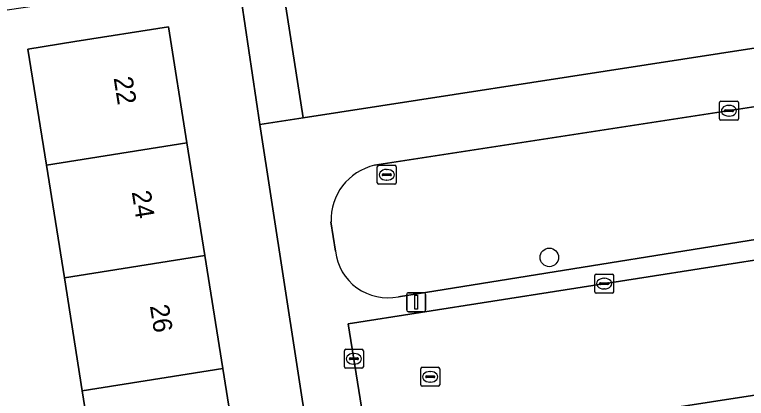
# Model space of a CAD drawing. Extents: x 160077 to 160948, y 386481 to 387498.
# Drawn here: x 160244.79 to 160283.4, y 387349.54 to 387369.78 of the extents above; entities that cross this region are included whole.
import ezdxf

# ---------------------------------------------------------------- set-up
doc = ezdxf.new("R2010")
doc.units = 0
for name, color, linetype in [('IMGEO_Boom', 7, 'Continuous'), ('IMGEO_Erf', 7, 'Continuous'), ('IMGEO_Groenvoorziening', 7, 'Continuous'), ('IMGEO_Kolk', 7, 'Continuous'), ('IMGEO_Lichtmast', 7, 'Continuous'), ('IMGEO_Pand', 7, 'Continuous'), ('IMGEO_Pand_nummerreeks', 7, 'Continuous'), ('IMGEO_Rijbaan_lokaal_open', 7, 'Continuous'), ('IMGEO_Rioolput', 7, 'Continuous'), ('IMGEO_Voetpad_open', 7, 'Continuous')]:
    doc.layers.add(name, color=color, linetype=linetype)

msp = doc.modelspace()

# ---------------------------------------------------------------- linework, layer by layer
at = {"layer": 'IMGEO_Boom'}
msp.add_circle((160273.003, 387356.976), 0.489, dxfattribs=at)
at = {"layer": 'IMGEO_Erf'}
for points in [[(160320.112, 387373.649), (160319.188, 387379.615), (160313.053, 387378.654), (160307.076, 387377.718), (160301.099, 387376.781), (160295.122, 387375.845), (160289.145, 387374.909), (160283.167, 387373.972), (160277.19, 387373.036), (160271.213, 387372.099), (160265.235, 387371.163), (160259.101, 387370.202), (160260.008, 387364.344)], [(160247.417, 387355.892), (160246.469, 387361.847), (160245.495, 387367.966), (160247.966, 387368.359), (160252.903, 387369.145), (160253.877, 387363.025), (160254.825, 387357.07), (160255.772, 387351.115), (160256.72, 387345.159), (160257.668, 387339.204), (160258.642, 387333.085), (160251.234, 387331.906), (160250.448, 387336.844), (160250.26, 387338.026), (160249.312, 387343.981), (160248.364, 387349.937)]]:
    msp.add_lwpolyline(points, close=True, dxfattribs=at)
for points in [[(160257.725, 387363.991), (160256.577, 387371.817), (160237.025, 387368.95), (160232.602, 387368.301), (160233.237, 387364.05), (160235.638, 387364.414), (160236.273, 387360.226), (160236.918, 387355.978), (160234.517, 387355.614), (160235.132, 387352.14), (160237.533, 387352.504), (160238.168, 387348.316), (160238.813, 387344.068), (160236.412, 387343.704), (160237.028, 387340.229), (160239.429, 387340.593), (160240.069, 387336.374), (160240.709, 387332.157), (160238.308, 387331.793), (160239.518, 387324.06), (160260.423, 387327.331)], [(160262.869, 387330.677), (160257.725, 387363.991)]]:
    msp.add_lwpolyline(points, dxfattribs=at)
at = {"layer": 'IMGEO_Groenvoorziening'}
for points in [[(160288.707, 387365.672), (160263.782, 387361.836)], [(160265.038, 387354.902), (160289.797, 387358.867), (160288.707, 387365.672)], [(160261.484, 387358.849), (160261.718, 387357.301)]]:
    msp.add_lwpolyline(points, dxfattribs=at)
for centre, radius, start, end in [((160264.443, 387358.95), 2.96, 102.8955, 181.9599), ((160264.481, 387357.628), 2.782, 186.7431, 281.5538)]:
    msp.add_arc(centre, radius, start, end, dxfattribs=at)
at = {"layer": 'IMGEO_Kolk'}
for p, q in [((160281.981, 387364.288), (160281.981, 387365.14)), ((160282.056, 387365.214), (160282.908, 387365.214)), ((160282.469, 387364.994), (160282.494, 387364.994)), ((160282.982, 387365.14), (160282.982, 387364.288)), ((160282.24, 387364.708), (160282.24, 387364.72)), ((160282.678, 387364.671), (160282.28, 387364.671)), ((160282.283, 387364.757), (160282.681, 387364.757)), ((160282.724, 387364.72), (160282.724, 387364.708)), ((160282.908, 387364.214), (160282.056, 387364.214)), ((160282.492, 387364.434), (160282.467, 387364.434)), ((160275.473, 387356.094), (160276.325, 387356.094)), ((160275.398, 387355.168), (160275.398, 387356.02)), ((160275.886, 387355.874), (160275.911, 387355.874)), ((160276.399, 387356.02), (160276.399, 387355.168)), ((160275.657, 387355.588), (160275.657, 387355.6)), ((160276.095, 387355.551), (160275.697, 387355.551)), ((160275.7, 387355.637), (160276.098, 387355.637)), ((160275.909, 387355.314), (160275.884, 387355.314)), ((160276.141, 387355.6), (160276.141, 387355.588)), ((160276.325, 387355.094), (160275.473, 387355.094)), ((160262.19, 387351.202), (160262.19, 387352.054)), ((160262.265, 387352.128), (160263.117, 387352.128)), ((160262.678, 387351.908), (160262.703, 387351.908)), ((160263.191, 387352.054), (160263.191, 387351.202)), ((160262.449, 387351.622), (160262.449, 387351.634)), ((160262.887, 387351.585), (160262.489, 387351.585)), ((160262.492, 387351.671), (160262.89, 387351.671)), ((160262.933, 387351.634), (160262.933, 387351.622)), ((160263.117, 387351.128), (160262.265, 387351.128)), ((160262.701, 387351.348), (160262.676, 387351.348))]:
    msp.add_line(p, q, dxfattribs=at)
for points in [[(160281.981, 387364.288), (160281.981, 387365.14)], [(160282.056, 387365.214), (160282.908, 387365.214)], [(160282.982, 387365.14), (160282.982, 387364.288)], [(160282.908, 387364.214), (160282.056, 387364.214)], [(160275.473, 387356.094), (160276.325, 387356.094)], [(160275.398, 387355.168), (160275.398, 387356.02)], [(160276.399, 387356.02), (160276.399, 387355.168)], [(160276.325, 387355.094), (160275.473, 387355.094)], [(160262.19, 387351.202), (160262.19, 387352.054)], [(160262.265, 387352.128), (160263.117, 387352.128)], [(160263.191, 387352.054), (160263.191, 387351.202)], [(160263.117, 387351.128), (160262.265, 387351.128)]]:
    msp.add_lwpolyline(points, dxfattribs=at)
for centre, radius, start, end in [((160282.058, 387365.138), 0.0765, 91.552, 178.448), ((160282.058, 387365.138), 0.0765, 91.552, 178.448), ((160282.906, 387365.138), 0.0765, 1.552, 88.448), ((160282.906, 387365.138), 0.0765, 1.552, 88.448), ((160282.28, 387364.717), 0.0403, 85.8775, 175.7526), ((160282.277, 387364.707), 0.0366, 178.938, 274.7102), ((160282.681, 387364.714), 0.043, 264.8664, 352.4533), ((160282.685, 387364.719), 0.0386, 1.7309, 96.639), ((160282.058, 387364.29), 0.0765, 181.552, 268.448), ((160282.058, 387364.29), 0.0765, 181.552, 268.448), ((160282.906, 387364.29), 0.0765, 271.552, 358.448), ((160282.906, 387364.29), 0.0765, 271.552, 358.448), ((160275.475, 387356.018), 0.0765, 91.552, 178.448), ((160275.475, 387356.018), 0.0765, 91.552, 178.448), ((160276.323, 387356.018), 0.0765, 1.552, 88.448), ((160276.323, 387356.018), 0.0765, 1.552, 88.448), ((160275.697, 387355.597), 0.0403, 85.8775, 175.7526), ((160275.694, 387355.587), 0.0366, 178.938, 274.7102), ((160276.098, 387355.594), 0.043, 264.8664, 352.4533), ((160276.102, 387355.599), 0.0386, 1.7309, 96.639), ((160275.475, 387355.17), 0.0765, 181.552, 268.448), ((160275.475, 387355.17), 0.0765, 181.552, 268.448), ((160276.323, 387355.17), 0.0765, 271.552, 358.448), ((160276.323, 387355.17), 0.0765, 271.552, 358.448), ((160262.267, 387352.052), 0.0765, 91.552, 178.448), ((160262.267, 387352.052), 0.0765, 91.552, 178.448), ((160263.115, 387352.052), 0.0765, 1.552, 88.448), ((160263.115, 387352.052), 0.0765, 1.552, 88.448), ((160262.489, 387351.631), 0.0403, 85.8775, 175.7526), ((160262.486, 387351.621), 0.0366, 178.938, 274.7102), ((160262.89, 387351.628), 0.043, 264.8664, 352.4533), ((160262.894, 387351.633), 0.0386, 1.7309, 96.639), ((160262.267, 387351.204), 0.0765, 181.552, 268.448), ((160262.267, 387351.204), 0.0765, 181.552, 268.448), ((160263.115, 387351.204), 0.0765, 271.552, 358.448), ((160263.115, 387351.204), 0.0765, 271.552, 358.448)]:
    msp.add_arc(centre, radius, start, end, dxfattribs=at)
for centre, major_axis, ratio, start_param, end_param in [((160282.468, 387364.714), (-0.387, 0.002), 0.722429, 4.712389, 7.853982), ((160282.493, 387364.714), (-0.39, 0.002), 0.717154, 1.570796, 4.712389), ((160275.885, 387355.594), (-0.387, 0.002), 0.722429, 4.712389, 7.853982), ((160275.91, 387355.594), (-0.39, 0.002), 0.717154, 1.570796, 4.712389), ((160262.677, 387351.628), (-0.387, 0.002), 0.722429, 4.712389, 7.853982), ((160262.702, 387351.628), (-0.39, 0.002), 0.717154, 1.570796, 4.712389)]:
    msp.add_ellipse(centre, major_axis=major_axis, ratio=ratio, start_param=start_param, end_param=end_param, dxfattribs=at)
at = {"layer": 'IMGEO_Lichtmast'}
for p, q in [((160265.482, 387354.212), (160265.482, 387355.012)), ((160265.482, 387355.012), (160265.482, 387354.212)), ((160265.582, 387355.112), (160266.372, 387355.112)), ((160266.372, 387355.112), (160265.582, 387355.112)), ((160266.472, 387355.012), (160266.472, 387354.212)), ((160266.472, 387354.212), (160266.472, 387355.012)), ((160266.372, 387354.112), (160265.582, 387354.112)), ((160265.582, 387354.112), (160266.372, 387354.112))]:
    msp.add_line(p, q, dxfattribs=at)
msp.add_lwpolyline([(160265.902, 387354.987), (160266.052, 387354.987), (160266.052, 387354.237), (160265.902, 387354.237), (160265.902, 387354.987)], dxfattribs=at)
for centre, start, end in [((160265.582, 387355.012), 90, 180), ((160265.582, 387355.012), 90, 180), ((160266.372, 387355.012), 0, 90), ((160266.372, 387355.012), 360, 90), ((160265.582, 387354.212), 180, 270), ((160265.582, 387354.212), 180, 270), ((160266.372, 387354.212), 270, 0), ((160266.372, 387354.212), 270, 0)]:
    msp.add_arc(centre, 0.1, start, end, dxfattribs=at)
at = {"layer": 'IMGEO_Pand'}
for points in [[(160253.877, 387363.025), (160252.903, 387369.145), (160247.966, 387368.359), (160245.495, 387367.966), (160246.469, 387361.847)], [(160246.469, 387361.847), (160247.417, 387355.892), (160254.825, 387357.07), (160253.877, 387363.025)], [(160255.772, 387351.115), (160254.825, 387357.07), (160247.417, 387355.892), (160248.364, 387349.937)], [(160256.72, 387345.159), (160255.772, 387351.115), (160248.364, 387349.937), (160249.312, 387343.981)]]:
    msp.add_lwpolyline(points, close=True, dxfattribs=at)
at = {"layer": 'IMGEO_Rijbaan_lokaal_open'}
for points in [[(160306.164, 387353.162), (160324.17, 387355.972), (160323.094, 387362.939), (160304.367, 387360.049), (160262.397, 387353.48), (160265.535, 387333.801), (160272.364, 387334.875), (160271.331, 387341.446)], [(160276.556, 387348.583), (160306.164, 387353.162)]]:
    msp.add_lwpolyline(points, dxfattribs=at)
at = {"layer": 'IMGEO_Rioolput'}
for p, q in [((160263.927, 387360.909), (160263.927, 387361.761)), ((160264.002, 387361.835), (160264.854, 387361.835)), ((160264.415, 387361.615), (160264.44, 387361.615)), ((160264.928, 387361.761), (160264.928, 387360.909)), ((160264.186, 387361.329), (160264.186, 387361.341)), ((160264.624, 387361.292), (160264.226, 387361.292)), ((160264.229, 387361.378), (160264.627, 387361.378)), ((160264.67, 387361.341), (160264.67, 387361.329)), ((160264.854, 387360.835), (160264.002, 387360.835)), ((160264.438, 387361.055), (160264.413, 387361.055)), ((160266.219, 387350.252), (160266.219, 387351.104)), ((160266.294, 387351.178), (160267.146, 387351.178)), ((160267.22, 387351.104), (160267.22, 387350.252)), ((160266.478, 387350.672), (160266.478, 387350.684)), ((160266.521, 387350.721), (160266.919, 387350.721)), ((160266.707, 387350.958), (160266.732, 387350.958)), ((160266.962, 387350.684), (160266.962, 387350.672)), ((160266.916, 387350.635), (160266.518, 387350.635)), ((160266.73, 387350.398), (160266.705, 387350.398)), ((160267.146, 387350.178), (160266.294, 387350.178))]:
    msp.add_line(p, q, dxfattribs=at)
for points in [[(160263.927, 387360.909), (160263.927, 387361.761)], [(160264.002, 387361.835), (160264.854, 387361.835)], [(160264.928, 387361.761), (160264.928, 387360.909)], [(160264.854, 387360.835), (160264.002, 387360.835)], [(160266.219, 387350.252), (160266.219, 387351.104)], [(160266.294, 387351.178), (160267.146, 387351.178)], [(160267.22, 387351.104), (160267.22, 387350.252)], [(160267.146, 387350.178), (160266.294, 387350.178)]]:
    msp.add_lwpolyline(points, dxfattribs=at)
for centre, radius, start, end in [((160264.004, 387361.759), 0.0765, 91.552, 178.448), ((160264.004, 387361.759), 0.0765, 91.552, 178.448), ((160264.852, 387361.759), 0.0765, 1.552, 88.448), ((160264.852, 387361.759), 0.0765, 1.552, 88.448), ((160264.226, 387361.338), 0.0403, 85.8775, 175.7526), ((160264.223, 387361.328), 0.0366, 178.938, 274.7102), ((160264.627, 387361.335), 0.043, 264.8664, 352.4533), ((160264.631, 387361.34), 0.0386, 1.7309, 96.639), ((160264.004, 387360.911), 0.0765, 181.552, 268.448), ((160264.004, 387360.911), 0.0765, 181.552, 268.448), ((160264.852, 387360.911), 0.0765, 271.552, 358.448), ((160264.852, 387360.911), 0.0765, 271.552, 358.448), ((160266.296, 387351.102), 0.0765, 91.552, 178.448), ((160266.296, 387351.102), 0.0765, 91.552, 178.448), ((160267.144, 387351.102), 0.0765, 1.552, 88.448), ((160267.144, 387351.102), 0.0765, 1.552, 88.448), ((160266.518, 387350.681), 0.0403, 85.8775, 175.7526), ((160266.515, 387350.671), 0.0366, 178.938, 274.7102), ((160266.919, 387350.678), 0.043, 264.8664, 352.4533), ((160266.923, 387350.683), 0.0386, 1.7309, 96.639), ((160266.296, 387350.254), 0.0765, 181.552, 268.448), ((160266.296, 387350.254), 0.0765, 181.552, 268.448), ((160267.144, 387350.254), 0.0765, 271.552, 358.448), ((160267.144, 387350.254), 0.0765, 271.552, 358.448)]:
    msp.add_arc(centre, radius, start, end, dxfattribs=at)
for centre, major_axis, ratio, start_param, end_param in [((160264.414, 387361.335), (-0.387, 0.002), 0.722429, 4.712389, 7.853982), ((160264.439, 387361.335), (-0.39, 0.002), 0.717154, 1.570796, 4.712389), ((160266.706, 387350.678), (-0.387, 0.002), 0.722429, 4.712389, 7.853982), ((160266.731, 387350.678), (-0.39, 0.002), 0.717154, 1.570796, 4.712389)]:
    msp.add_ellipse(centre, major_axis=major_axis, ratio=ratio, start_param=start_param, end_param=end_param, dxfattribs=at)
at = {"layer": 'IMGEO_Voetpad_open'}
for points in [[(160345.211, 387372.769), (160344.769, 387377.466), (160321.622, 387373.883), (160320.112, 387373.649), (160260.008, 387364.344), (160257.725, 387363.991), (160262.869, 387330.677), (160262.878, 387330.668), (160263.703, 387325.245)], [(160256.577, 387371.817), (160257.725, 387363.991), (160260.008, 387364.344), (160259.101, 387370.202)], [(160262.397, 387353.48), (160304.367, 387360.049), (160323.094, 387362.939), (160325.861, 387363.367), (160343.908, 387366.152)], [(160263.782, 387361.836), (160288.707, 387365.672), (160289.797, 387358.867), (160265.038, 387354.902)], [(160261.718, 387357.301), (160261.484, 387358.849)], [(160344.432, 387359.134), (160326.936, 387356.404), (160324.17, 387355.972), (160306.164, 387353.162), (160276.556, 387348.583)], [(160265.973, 387331.055), (160265.535, 387333.801), (160262.397, 387353.48)]]:
    msp.add_lwpolyline(points, dxfattribs=at)
for centre, radius, start, end in [((160264.443, 387358.95), 2.96, 102.8955, 181.9599), ((160264.481, 387357.628), 2.782, 186.7431, 281.5538)]:
    msp.add_arc(centre, radius, start, end, dxfattribs=at)

# ---------------------------------------------------------------- texts
at = {"layer": 'IMGEO_Pand_nummerreeks'}
for s, p in [('22', (160250.012, 387366.444)), ('24', (160250.969, 387360.431)), ('26', (160251.925, 387354.421))]:
    msp.add_text(s, height=1, rotation=279.0429, dxfattribs=at).set_placement(p)

doc.saveas('drawing.dxf')
